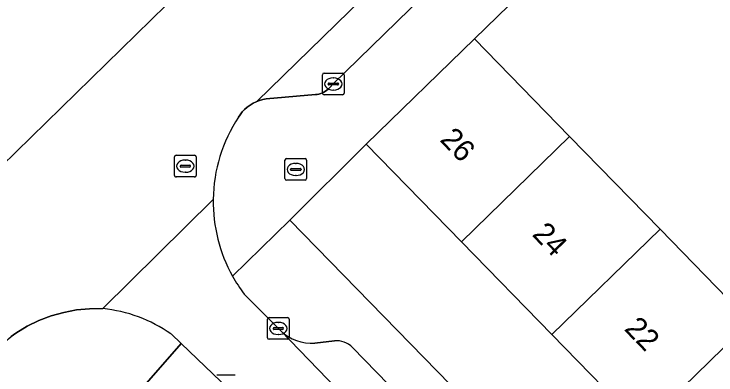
# Model space of a CAD drawing. Extents: x 159217 to 160349, y 381246 to 382172.
# Drawn here: x 159523.05 to 159555.39, y 381411.93 to 381428.58 of the extents above; entities that cross this region are included whole.
import ezdxf

# ---------------------------------------------------------------- set-up
doc = ezdxf.new("R2010")
doc.units = 0
for name, color, linetype in [('IMGEO_Brandkraan', 7, 'Continuous'), ('IMGEO_Erf', 7, 'Continuous'), ('IMGEO_Kolk', 7, 'Continuous'), ('IMGEO_Pand', 7, 'Continuous'), ('IMGEO_Pand_nummerreeks', 7, 'Continuous'), ('IMGEO_Parkeervlak_gesloten', 7, 'Continuous'), ('IMGEO_Parkeervlak_open', 7, 'Continuous'), ('IMGEO_Rijbaan_lokaal_gesloten', 7, 'Continuous'), ('IMGEO_Rijbaan_lokaal_open', 7, 'Continuous'), ('IMGEO_Rioolput', 7, 'Continuous'), ('IMGEO_Voetpad_open', 7, 'Continuous')]:
    doc.layers.add(name, color=color, linetype=linetype)

msp = doc.modelspace()

# ---------------------------------------------------------------- linework, layer by layer
at = {"layer": 'IMGEO_Brandkraan'}
for p, q in [((159535.53, 381420.985), (159535.53, 381421.837)), ((159535.605, 381421.911), (159536.457, 381421.911)), ((159536.531, 381421.837), (159536.531, 381420.985)), ((159536.018, 381421.691), (159536.043, 381421.691)), ((159535.789, 381421.405), (159535.789, 381421.417)), ((159536.227, 381421.368), (159535.829, 381421.368)), ((159535.832, 381421.454), (159536.23, 381421.454)), ((159536.273, 381421.417), (159536.273, 381421.405)), ((159536.457, 381420.911), (159535.605, 381420.911)), ((159536.041, 381421.131), (159536.016, 381421.131))]:
    msp.add_line(p, q, dxfattribs=at)
for points in [[(159535.53, 381420.985), (159535.53, 381421.837)], [(159535.605, 381421.911), (159536.457, 381421.911)], [(159536.531, 381421.837), (159536.531, 381420.985)], [(159536.457, 381420.911), (159535.605, 381420.911)]]:
    msp.add_lwpolyline(points, dxfattribs=at)
for centre, radius, start, end in [((159535.607, 381421.835), 0.0765, 91.552, 178.448), ((159535.607, 381421.835), 0.0765, 91.552, 178.448), ((159536.455, 381421.835), 0.0765, 1.552, 88.448), ((159536.455, 381421.835), 0.0765, 1.552, 88.448), ((159535.829, 381421.414), 0.0403, 85.8775, 175.7526), ((159535.826, 381421.404), 0.0366, 178.938, 274.7102), ((159536.23, 381421.411), 0.043, 264.8664, 352.4533), ((159536.234, 381421.416), 0.0386, 1.7309, 96.639), ((159535.607, 381420.987), 0.0765, 181.552, 268.448), ((159535.607, 381420.987), 0.0765, 181.552, 268.448), ((159536.455, 381420.987), 0.0765, 271.552, 358.448), ((159536.455, 381420.987), 0.0765, 271.552, 358.448)]:
    msp.add_arc(centre, radius, start, end, dxfattribs=at)
for centre, major_axis, ratio, start_param, end_param in [((159536.017, 381421.411), (-0.387, 0.002), 0.722429, 4.712389, 7.853982), ((159536.042, 381421.411), (-0.39, 0.002), 0.717154, 1.570796, 4.712389)]:
    msp.add_ellipse(centre, major_axis=major_axis, ratio=ratio, start_param=start_param, end_param=end_param, dxfattribs=at)
at = {"layer": 'IMGEO_Erf'}
for points in [[(159557.837, 381433.675), (159554.351, 381437.259), (159544.261, 381427.431), (159548.642, 381422.933), (159552.816, 381418.649), (159556.971, 381414.383)], [(159556.271, 381405.13), (159551.987, 381409.527), (159547.832, 381413.793), (159543.659, 381418.078), (159539.277, 381422.576), (159535.754, 381419.075), (159550.571, 381403.862)]]:
    msp.add_lwpolyline(points, dxfattribs=at)
at = {"layer": 'IMGEO_Kolk'}
for p, q in [((159537.259, 381424.928), (159537.259, 381425.78)), ((159537.334, 381425.854), (159538.186, 381425.854)), ((159538.26, 381425.78), (159538.26, 381424.928)), ((159537.561, 381425.397), (159537.959, 381425.397)), ((159537.747, 381425.634), (159537.772, 381425.634)), ((159537.518, 381425.348), (159537.518, 381425.36)), ((159537.956, 381425.311), (159537.558, 381425.311)), ((159537.77, 381425.074), (159537.745, 381425.074)), ((159538.002, 381425.36), (159538.002, 381425.348)), ((159538.186, 381424.854), (159537.334, 381424.854)), ((159534.725, 381413.649), (159534.725, 381414.501)), ((159534.8, 381414.575), (159535.652, 381414.575)), ((159535.726, 381414.501), (159535.726, 381413.649)), ((159534.984, 381414.069), (159534.984, 381414.081)), ((159535.027, 381414.118), (159535.425, 381414.118)), ((159535.213, 381414.355), (159535.238, 381414.355)), ((159535.468, 381414.081), (159535.468, 381414.069)), ((159535.422, 381414.032), (159535.024, 381414.032)), ((159535.236, 381413.795), (159535.211, 381413.795)), ((159535.652, 381413.575), (159534.8, 381413.575)), ((159532.385, 381411.929), (159533.237, 381411.929))]:
    msp.add_line(p, q, dxfattribs=at)
for points in [[(159537.259, 381424.928), (159537.259, 381425.78)], [(159537.334, 381425.854), (159538.186, 381425.854)], [(159538.26, 381425.78), (159538.26, 381424.928)], [(159538.186, 381424.854), (159537.334, 381424.854)], [(159534.725, 381413.649), (159534.725, 381414.501)], [(159534.8, 381414.575), (159535.652, 381414.575)], [(159535.726, 381414.501), (159535.726, 381413.649)], [(159535.652, 381413.575), (159534.8, 381413.575)], [(159532.385, 381411.929), (159533.237, 381411.929)]]:
    msp.add_lwpolyline(points, dxfattribs=at)
for centre, radius, start, end in [((159537.336, 381425.778), 0.0765, 91.552, 178.448), ((159537.336, 381425.778), 0.0765, 91.552, 178.448), ((159538.184, 381425.778), 0.0765, 1.552, 88.448), ((159538.184, 381425.778), 0.0765, 1.552, 88.448), ((159537.558, 381425.357), 0.0403, 85.8775, 175.7526), ((159537.963, 381425.359), 0.0386, 1.7309, 96.639), ((159537.555, 381425.347), 0.0366, 178.938, 274.7102), ((159537.959, 381425.354), 0.043, 264.8664, 352.4533), ((159537.336, 381424.93), 0.0765, 181.552, 268.448), ((159537.336, 381424.93), 0.0765, 181.552, 268.448), ((159538.184, 381424.93), 0.0765, 271.552, 358.448), ((159538.184, 381424.93), 0.0765, 271.552, 358.448), ((159534.802, 381414.499), 0.0765, 91.552, 178.448), ((159534.802, 381414.499), 0.0765, 91.552, 178.448), ((159535.65, 381414.499), 0.0765, 1.552, 88.448), ((159535.65, 381414.499), 0.0765, 1.552, 88.448), ((159535.024, 381414.078), 0.0403, 85.8775, 175.7526), ((159535.021, 381414.068), 0.0366, 178.938, 274.7102), ((159535.425, 381414.075), 0.043, 264.8664, 352.4533), ((159535.429, 381414.08), 0.0386, 1.7309, 96.639), ((159534.802, 381413.651), 0.0765, 181.552, 268.448), ((159534.802, 381413.651), 0.0765, 181.552, 268.448), ((159535.65, 381413.651), 0.0765, 271.552, 358.448), ((159535.65, 381413.651), 0.0765, 271.552, 358.448)]:
    msp.add_arc(centre, radius, start, end, dxfattribs=at)
for centre, major_axis, ratio, start_param, end_param in [((159537.746, 381425.354), (-0.387, 0.002), 0.722429, 4.712389, 7.853982), ((159537.771, 381425.354), (-0.39, 0.002), 0.717154, 1.570796, 4.712389), ((159535.212, 381414.075), (-0.387, 0.002), 0.722429, 4.712389, 7.853982), ((159535.237, 381414.075), (-0.39, 0.002), 0.717154, 1.570796, 4.712389)]:
    msp.add_ellipse(centre, major_axis=major_axis, ratio=ratio, start_param=start_param, end_param=end_param, dxfattribs=at)
at = {"layer": 'IMGEO_Pand'}
for points in [[(159548.642, 381422.933), (159544.261, 381427.431), (159539.277, 381422.576), (159543.659, 381418.078)], [(159548.642, 381422.933), (159543.659, 381418.078), (159547.832, 381413.793), (159552.816, 381418.649)], [(159552.816, 381418.649), (159547.832, 381413.793), (159551.987, 381409.527), (159556.971, 381414.383)], [(159561.255, 381409.985), (159556.971, 381414.383), (159551.987, 381409.527), (159556.271, 381405.13), (159558.383, 381407.188), (159561.062, 381405.254), (159568.52, 381407.973), (159567.026, 381412.071)]]:
    msp.add_lwpolyline(points, close=True, dxfattribs=at)
at = {"layer": 'IMGEO_Parkeervlak_gesloten'}
msp.add_lwpolyline([(159534.67, 381424.666), (159536.935, 381424.866), (159537.017, 381424.873), (159537.098, 381424.887), (159537.177, 381424.909), (159537.255, 381424.937), (159537.329, 381424.973), (159537.4, 381425.014), (159537.466, 381425.062), (159537.529, 381425.116), (159537.586, 381425.175), (159537.603, 381425.195), (159537.76, 381425.355), (159552.45, 381439.703), (159559.294, 381446.379), (159557.976, 381447.733), (159534.231, 381424.544), (159534.357, 381424.592), (159534.512, 381424.636)], close=True, dxfattribs=at)
at = {"layer": 'IMGEO_Parkeervlak_open'}
for points in [[(159535.334, 381413.963), (159548.266, 381400.58), (159549.041, 381400.165)], [(159537.812, 381413.5), (159536.903, 381413.394)], [(159548.048, 381403.529), (159538.645, 381413.204)]]:
    msp.add_lwpolyline(points, dxfattribs=at)
for centre, radius, start, end in [((159536.771, 381415.478), 2.088, 226.5122, 273.6213), ((159537.928, 381412.506), 1, 44.2149, 96.6606)]:
    msp.add_arc(centre, radius, start, end, dxfattribs=at)
at = {"layer": 'IMGEO_Rijbaan_lokaal_gesloten'}
for points in [[(159533.384, 381423.815), (159533.464, 381423.935), (159533.563, 381424.062), (159533.674, 381424.179), (159533.795, 381424.285), (159533.924, 381424.381), (159534.062, 381424.464), (159534.207, 381424.535), (159534.231, 381424.544), (159557.976, 381447.733)], [(159533.511, 381432.388), (159520.372, 381419.512), (159509.99, 381409.17), (159500, 381399.447), (159496.517, 381396.025), (159500, 381392.429), (159500.611, 381391.798), (159522.6, 381413.383), (159522.676, 381413.48), (159522.787, 381413.6), (159522.909, 381413.709), (159523.13, 381413.862), (159523.647, 381414.174), (159524.19, 381414.439), (159524.755, 381414.653), (159525.336, 381414.817), (159525.93, 381414.928), (159526.531, 381414.985), (159527.135, 381414.989), (159532.224, 381420.031)]]:
    msp.add_lwpolyline(points, dxfattribs=at)
msp.add_arc((159539.296, 381419.933), 7.073, 146.7098, 179.204, dxfattribs=at)
at = {"layer": 'IMGEO_Rijbaan_lokaal_open'}
for points in [[(159520.372, 381419.512), (159533.511, 381432.388)], [(159532.224, 381420.031), (159527.135, 381414.989)], [(159535.334, 381413.963), (159533.656, 381415.663)], [(159530.28, 381413.823), (159530.752, 381413.378), (159532.945, 381411.28), (159533.378, 381410.764), (159547.413, 381396.42)], [(159548.892, 381396.081), (159549.264, 381396.063), (159556.228, 381395.543), (159557.302, 381395.935), (159574.715, 381402.29), (159587.216, 381406.822), (159586.002, 381410.162), (159576.527, 381406.681), (159575.242, 381406.211), (159570.96, 381404.644), (159557.628, 381399.765), (159556.544, 381399.493), (159555.859, 381399.431), (159549.457, 381399.942), (159549.041, 381400.165), (159548.266, 381400.58), (159535.334, 381413.963)]]:
    msp.add_lwpolyline(points, dxfattribs=at)
for centre, radius, start, end in [((159539.288, 381419.928), 7.065, 179.1685, 209.1323), ((159539.348, 381419.966), 7.136, 209.1632, 217.0891), ((159526.488, 381408.419), 6.601, 54.9406, 84.3751)]:
    msp.add_arc(centre, radius, start, end, dxfattribs=at)
at = {"layer": 'IMGEO_Rioolput'}
for p, q in [((159530.441, 381421.136), (159530.441, 381421.988)), ((159530.516, 381422.062), (159531.368, 381422.062)), ((159530.929, 381421.842), (159530.954, 381421.842)), ((159531.442, 381421.988), (159531.442, 381421.136)), ((159530.7, 381421.556), (159530.7, 381421.568)), ((159531.138, 381421.519), (159530.74, 381421.519)), ((159530.743, 381421.605), (159531.141, 381421.605)), ((159531.184, 381421.568), (159531.184, 381421.556)), ((159530.952, 381421.282), (159530.927, 381421.282)), ((159531.368, 381421.062), (159530.516, 381421.062))]:
    msp.add_line(p, q, dxfattribs=at)
for points in [[(159530.441, 381421.136), (159530.441, 381421.988)], [(159530.516, 381422.062), (159531.368, 381422.062)], [(159531.442, 381421.988), (159531.442, 381421.136)], [(159531.368, 381421.062), (159530.516, 381421.062)]]:
    msp.add_lwpolyline(points, dxfattribs=at)
for centre, radius, start, end in [((159530.518, 381421.986), 0.0765, 91.552, 178.448), ((159530.518, 381421.986), 0.0765, 91.552, 178.448), ((159531.366, 381421.986), 0.0765, 1.552, 88.448), ((159531.366, 381421.986), 0.0765, 1.552, 88.448), ((159530.74, 381421.565), 0.0403, 85.8775, 175.7526), ((159530.737, 381421.555), 0.0366, 178.938, 274.7102), ((159531.141, 381421.562), 0.043, 264.8664, 352.4533), ((159531.145, 381421.567), 0.0386, 1.7309, 96.639), ((159530.518, 381421.138), 0.0765, 181.552, 268.448), ((159530.518, 381421.138), 0.0765, 181.552, 268.448), ((159531.366, 381421.138), 0.0765, 271.552, 358.448), ((159531.366, 381421.138), 0.0765, 271.552, 358.448)]:
    msp.add_arc(centre, radius, start, end, dxfattribs=at)
for centre, major_axis, ratio, start_param, end_param in [((159530.928, 381421.562), (-0.387, 0.002), 0.722429, 4.712389, 7.853982), ((159530.953, 381421.562), (-0.39, 0.002), 0.717154, 1.570796, 4.712389)]:
    msp.add_ellipse(centre, major_axis=major_axis, ratio=ratio, start_param=start_param, end_param=end_param, dxfattribs=at)
at = {"layer": 'IMGEO_Voetpad_open'}
for points in [[(159539.277, 381422.576), (159544.261, 381427.431), (159554.351, 381437.259), (159558.85, 381441.633), (159563.183, 381445.848), (159567.473, 381450.018), (159571.816, 381454.242), (159572.669, 381455.073), (159573.857, 381456.231), (159609.226, 381490.692), (159611.723, 381493.938)], [(159552.45, 381439.703), (159537.76, 381425.355), (159537.603, 381425.195), (159537.586, 381425.175), (159537.529, 381425.116), (159537.466, 381425.062), (159537.4, 381425.014), (159537.329, 381424.973), (159537.255, 381424.937), (159537.177, 381424.909), (159537.098, 381424.887), (159537.017, 381424.873), (159536.935, 381424.866), (159534.67, 381424.666), (159534.512, 381424.636), (159534.357, 381424.592), (159534.231, 381424.544), (159534.207, 381424.535), (159534.062, 381424.464), (159533.924, 381424.381), (159533.795, 381424.285), (159533.674, 381424.179), (159533.563, 381424.062), (159533.464, 381423.935), (159533.384, 381423.815)], [(159532.945, 381411.28), (159530.752, 381413.378), (159528.398, 381410.697), (159529.252, 381409.859), (159534.803, 381404.193), (159540.781, 381398.099), (159540.921, 381397.994), (159542.123, 381397.095), (159551.943, 381389.746), (159551.383, 381388.978), (159557.215, 381389.866), (159558.696, 381390.481), (159558.393, 381391.348), (159587.766, 381402.031), (159591.614, 381403.586), (159627.985, 381416.81), (159628.912, 381417.147), (159659.964, 381428.438)], [(159533.117, 381416.489), (159535.754, 381419.075), (159539.277, 381422.576)], [(159550.571, 381403.862), (159535.754, 381419.075), (159533.117, 381416.489)], [(159533.656, 381415.663), (159535.334, 381413.963)], [(159527.135, 381414.989), (159526.531, 381414.985), (159525.93, 381414.928), (159525.336, 381414.817), (159524.755, 381414.653), (159524.19, 381414.439), (159523.647, 381414.174), (159523.13, 381413.862), (159522.909, 381413.709)], [(159530.752, 381413.378), (159530.28, 381413.823)], [(159536.903, 381413.394), (159537.812, 381413.5)], [(159488.88, 381370.142), (159492.843, 381375.889), (159500, 381382.896), (159528.398, 381410.697), (159530.752, 381413.378)], [(159538.645, 381413.204), (159548.048, 381403.529)]]:
    msp.add_lwpolyline(points, dxfattribs=at)
for centre, radius, start, end in [((159539.296, 381419.933), 7.073, 146.7098, 179.204), ((159539.288, 381419.928), 7.065, 179.1685, 209.1323), ((159539.348, 381419.966), 7.136, 209.1632, 217.0891), ((159526.488, 381408.419), 6.601, 54.9406, 84.3751), ((159536.771, 381415.478), 2.088, 226.5122, 273.6213), ((159537.928, 381412.506), 1, 44.2149, 96.6606)]:
    msp.add_arc(centre, radius, start, end, dxfattribs=at)

# ---------------------------------------------------------------- texts
at = {"layer": 'IMGEO_Pand_nummerreeks'}
for s, p in [('26', (159542.631, 381422.745)), ('24', (159546.879, 381418.383)), ('22', (159551.125, 381414.025))]:
    msp.add_text(s, height=1, rotation=314.2481, dxfattribs=at).set_placement(p)

doc.saveas('drawing.dxf')
